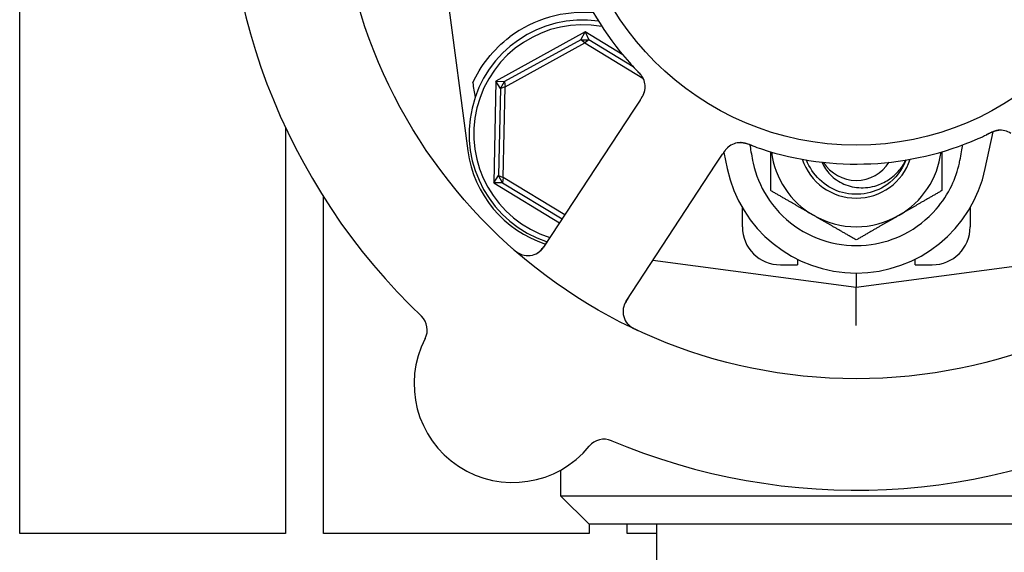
# Model space of a CAD drawing. Header units: inches. Extents: x 24 to 1128, y -69 to 748.
# Tile 650 of 656: x 765.67 to 768.92, y 640.78 to 642.53. Entities that reach past the tile are written whole.
import ezdxf

# ---------------------------------------------------------------- set-up
doc = ezdxf.new("R2010")
doc.units = ezdxf.units.IN
doc.header["$LTSCALE"] = 32
doc.header["$MEASUREMENT"] = 0
doc.layers.add('Visible (ANSI)', color=7, linetype='Continuous', lineweight=30)

msp = doc.modelspace()

# ---------------------------------------------------------------- linework, layer by layer
at = {"layer": 'Visible (ANSI)'}
for p, q in [((765.67313, 640.83853), (765.67313, 643.74478)), ((767.03927, 642.92425), (767.14908, 642.09937)), ((767.53478, 642.49155), (767.24081, 642.32968)), ((767.52072, 642.46597), (767.53478, 642.49155)), ((767.53478, 642.49155), (767.54778, 642.46542)), ((767.65954, 642.4161), (767.53478, 642.49155)), ((767.52072, 642.46597), (767.26994, 642.32788)), ((767.27169, 642.31101), (767.53405, 642.45547)), ((767.52072, 642.46597), (767.54778, 642.46542)), ((767.53405, 642.45547), (767.52072, 642.46597)), ((767.54778, 642.46542), (767.53405, 642.45547)), ((767.53405, 642.45547), (767.72541, 642.33975)), ((767.69369, 642.37719), (767.54778, 642.46542)), ((767.24081, 642.32968), (767.23401, 641.99416)), ((767.24081, 642.32968), (767.26994, 642.32788)), ((767.25593, 642.30472), (767.24081, 642.32968)), ((767.25593, 642.30472), (767.26994, 642.32788)), ((767.27169, 642.31101), (767.25593, 642.30472)), ((767.26562, 642.01157), (767.27169, 642.31101)), ((767.26994, 642.32788), (767.27169, 642.31101)), ((767.25593, 642.30472), (767.25013, 642.01849)), ((767.71608, 642.26685), (767.69421, 642.2335)), ((767.69421, 642.2335), (767.39843, 641.78251)), ((766.54813, 642.1775), (766.54813, 640.83853)), ((768.85289, 642.04148), (768.87833, 642.1622)), ((767.96597, 642.05527), (767.98786, 642.08864)), ((767.99185, 642.09468), (768.00306, 642.04148)), ((767.6702, 641.60428), (767.96597, 642.05527)), ((767.23401, 641.99416), (767.25013, 642.01849)), ((767.25013, 642.01849), (767.26562, 642.01157)), ((767.26319, 641.99478), (767.25013, 642.01849)), ((767.26319, 641.99478), (767.23401, 641.99416)), ((767.23401, 641.99416), (767.45113, 641.86287)), ((767.26562, 642.01157), (767.26319, 641.99478)), ((767.26319, 641.99478), (767.45971, 641.87594)), ((767.46828, 641.88902), (767.26562, 642.01157)), ((766.67313, 640.83853), (766.67313, 641.94871)), ((768.05298, 641.84885), (768.05298, 641.91206)), ((768.80298, 641.91206), (768.80298, 641.84885)), ((768.42798, 641.64978), (769.25916, 641.76043)), ((767.75849, 641.7389), (768.42798, 641.64978)), ((768.23423, 641.7424), (768.23423, 641.72385)), ((768.62173, 641.72385), (768.62173, 641.7424)), ((768.17798, 641.72385), (768.23423, 641.72385)), ((768.42798, 641.69678), (768.42798, 641.64978)), ((768.62173, 641.72385), (768.67798, 641.72385)), ((768.42798, 641.52368), (768.42798, 641.64978)), ((767.45423, 641.04698), (767.45423, 640.96228)), ((767.45423, 640.96228), (769.40173, 640.96228)), ((767.54798, 640.86853), (767.45423, 640.96228)), ((769.30798, 640.86853), (767.54798, 640.86853)), ((767.54813, 640.86853), (767.54813, 640.83853)), ((767.67313, 640.83853), (767.67313, 640.86853)), ((767.77048, 640.86853), (767.77048, 639.09353)), ((766.54813, 640.83853), (765.67313, 640.83853)), ((767.54813, 640.83853), (766.67313, 640.83853)), ((767.77048, 640.83853), (767.67313, 640.83853))]:
    msp.add_line(p, q, dxfattribs=at)
for radius in [1.7075, 0.9375]:
    msp.add_circle((768.42798, 643.05603), radius, dxfattribs=at)
for centre, radius, start, end in [((768.42798, 643.05603), 2.075, 174.99965, 226.48395), ((768.42798, 643.05603), 1, 179.83299, 221.65061), ((767.52798, 642.15603), 0.4, 85.00108, 127.02739), ((767.52798, 642.15603), 0.375, 82.17396, 251.65611), ((767.52798, 642.15603), 0.35938, 80.02465, 252.32065), ((767.67036, 642.3111), 0.0625, 344.31583, 24.22862), ((768.90233, 642.10529), 0.0625, 56.31583, 96.22862), ((768.04665, 642.06432), 0.0625, 89.2706, 130.30345), ((768.42798, 643.05603), 1, 251.83299, 293.65061), ((767.5208, 642.14885), 0.375, 187.58266, 251.98149), ((768.42798, 642.13103), 0.2815, 187.18473, 240), ((768.42798, 642.13103), 0.2815, 300, 352.81527), ((768.42798, 642.13103), 0.18733, 198.38115, 341.61885), ((768.42798, 642.13103), 0.12866, 212.48137, 327.51863), ((768.42798, 642.13103), 0.12866, 212.48137, 327.51863), ((768.42798, 642.13103), 0.43425, 191.9007, 348.0993), ((768.42798, 642.13103), 0.2815, 240, 300), ((768.17798, 641.84885), 0.125, 180, 270), ((768.67798, 641.84885), 0.125, 270, 0), ((767.34617, 641.81679), 0.0625, 228.88035, 326.7418), ((767.72246, 641.57), 0.0625, 146.7418, 244.60325), ((766.95266, 641.50931), 0.0625, 332.66113, 46.3534), ((767.29687, 641.33135), 0.325, 152.66113, 320.82247), ((768.42798, 643.05603), 2.075, 246.99965, 298.48395), ((767.59726, 641.08656), 0.0625, 67.1302, 140.82247)]:
    msp.add_arc(centre, radius, start, end, dxfattribs=at)
msp.add_ellipse((766.93002, 645.16586), major_axis=(0.57653, -4.33091), ratio=0.0429148, start_param=5.4224411, end_param=5.4369311, dxfattribs=at)
for points, knots in [([(767.1649, 642.32389), (767.1768, 642.34963), (767.19339, 642.37783), (767.23514, 642.43056), (767.26025, 642.45512), (767.2871, 642.47537)], [0.44734115, 0.44734115, 0.44734115, 0.44734115, 0.70623872, 0.70623872, 0.9622765, 0.9622765, 0.9622765, 0.9622765]), ([(767.68077, 642.39144), (767.68715, 642.38427), (767.69524, 642.37544), (767.70197, 642.36834), (767.7035, 642.36672), (767.70492, 642.36524), (767.7062, 642.3639)], [0, 0, 0, 0, 0.41999651, 0.41999651, 0.41999651, 0.51583384, 0.51583384, 0.51583384, 0.51583384]), ([(767.72967, 642.3308), (767.72949, 642.3313), (767.7293, 642.33182), (767.72873, 642.33324), (767.72832, 642.33421), (767.72756, 642.3358), (767.72735, 642.33622), (767.7265, 642.33788), (767.72571, 642.33929), (767.72388, 642.34225), (767.72292, 642.34371), (767.72101, 642.3464), (767.72016, 642.34756), (767.71767, 642.3508), (767.71584, 642.35304), (767.71232, 642.35714), (767.71064, 642.35903), (767.70674, 642.3633), (767.70451, 642.36566), (767.70174, 642.36858), (767.70121, 642.36915), (767.70067, 642.36972)], [0.13529989, 0.13529989, 0.13529989, 0.13529989, 0.15041637, 0.15041637, 0.17862377, 0.17862377, 0.18801437, 0.18801437, 0.21370501, 0.21370501, 0.23365387, 0.23365387, 0.24706173, 0.24706173, 0.26969876, 0.26969876, 0.28871805, 0.28871805, 0.31389266, 0.31389266, 0.3199487, 0.3199487, 0.3199487, 0.3199487]), ([(767.72771, 642.33597), (767.72771, 642.33597), (767.72768, 642.33603), (767.72752, 642.33639), (767.72732, 642.33682), (767.72675, 642.338), (767.72634, 642.33881), (767.72498, 642.34128), (767.72387, 642.34311), (767.72162, 642.34636), (767.72062, 642.34771), (767.71871, 642.35013), (767.71786, 642.35117), (767.71556, 642.35389), (767.71402, 642.35561), (767.7108, 642.35911), (767.70907, 642.36091), (767.70703, 642.36304), (767.70665, 642.36344), (767.70626, 642.36384)], [0.07093315, 0.07093315, 0.07093315, 0.07093315, 0.07636583, 0.07636583, 0.08666451, 0.08666451, 0.09983228, 0.09983228, 0.12422953, 0.12422953, 0.14000404, 0.14000404, 0.15098747, 0.15098747, 0.16837574, 0.16837574, 0.18725582, 0.18725582, 0.19162474, 0.19162474, 0.19162474, 0.19162474]), ([(767.71617, 642.26699), (767.7167, 642.2678), (767.71724, 642.26863), (767.71828, 642.27022), (767.71879, 642.271), (767.72026, 642.27328), (767.72119, 642.27474), (767.72265, 642.27711), (767.72322, 642.27806), (767.72535, 642.28171), (767.72658, 642.28407), (767.72828, 642.28774), (767.72905, 642.28963), (767.73002, 642.2925), (767.73026, 642.2933), (767.7306, 642.29446), (767.73072, 642.29491), (767.73078, 642.29511), (767.73078, 642.29513), (767.73078, 642.29513)], [0, 0, 0, 0, 0.00805947, 0.00805947, 0.01607833, 0.01607833, 0.0318321, 0.0318321, 0.04288224, 0.04288224, 0.07619177, 0.07619177, 0.108399, 0.108399, 0.12047641, 0.12047641, 0.12953115, 0.12953115, 0.13163232, 0.13163232, 0.13163232, 0.13163232]), ([(767.7206, 642.27382), (767.72116, 642.27471), (767.72171, 642.27561), (767.72386, 642.27917), (767.7254, 642.28196), (767.72799, 642.28737), (767.72908, 642.29005), (767.73049, 642.29428), (767.73094, 642.29591), (767.73148, 642.29813), (767.73162, 642.2988), (767.73178, 642.29956), (767.7318, 642.2997), (767.73183, 642.29983)], [0.016833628, 0.016833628, 0.016833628, 0.016833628, 0.024996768, 0.024996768, 0.048690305, 0.048690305, 0.071674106, 0.071674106, 0.086017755, 0.086017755, 0.092484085, 0.092484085, 0.093980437, 0.093980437, 0.093980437, 0.093980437]), ([(768.82913, 642.14002), (768.83793, 642.14387), (768.84883, 642.14885), (768.85766, 642.15305), (768.85967, 642.15401), (768.86152, 642.15489), (768.86319, 642.1557)], [0, 0, 0, 0, 0.41999651, 0.41999651, 0.41999651, 0.51583384, 0.51583384, 0.51583384, 0.51583384]), ([(768.90193, 642.16779), (768.90139, 642.16778), (768.90084, 642.16775), (768.89931, 642.16766), (768.89826, 642.16756), (768.89651, 642.16733), (768.89605, 642.16726), (768.89421, 642.16696), (768.89263, 642.16665), (768.88925, 642.16582), (768.88756, 642.16536), (768.88441, 642.16438), (768.88305, 642.16392), (768.87919, 642.16256), (768.8765, 642.16151), (768.87151, 642.15943), (768.86919, 642.15841), (768.86393, 642.15603), (768.86099, 642.15463), (768.85736, 642.15291), (768.85665, 642.15257), (768.85595, 642.15224)], [0.13529987, 0.13529987, 0.13529987, 0.13529987, 0.15041628, 0.15041628, 0.17862374, 0.17862374, 0.18801436, 0.18801436, 0.213705, 0.213705, 0.23365386, 0.23365386, 0.24706171, 0.24706171, 0.26969874, 0.26969874, 0.28871803, 0.28871803, 0.31389263, 0.31389263, 0.31994869, 0.31994869, 0.31994869, 0.31994869]), ([(768.8964, 642.16752), (768.8964, 642.16752), (768.89633, 642.16752), (768.89594, 642.16747), (768.89547, 642.16742), (768.89417, 642.16724), (768.89328, 642.1671), (768.8905, 642.16657), (768.88842, 642.16608), (768.88464, 642.16494), (768.88304, 642.16441), (768.88015, 642.16334), (768.8789, 642.16286), (768.87561, 642.16151), (768.87349, 642.16058), (768.86917, 642.15859), (768.86692, 642.15751), (768.86426, 642.15622), (768.86377, 642.15598), (768.86327, 642.15574)], [0.07093315, 0.07093315, 0.07093315, 0.07093315, 0.07636582, 0.07636582, 0.08666451, 0.08666451, 0.09983227, 0.09983227, 0.12422951, 0.12422951, 0.14000403, 0.14000403, 0.15098746, 0.15098746, 0.16837573, 0.16837573, 0.18725581, 0.18725581, 0.19162474, 0.19162474, 0.19162474, 0.19162474]), ([(768.0119, 642.11626), (768.01166, 642.1161), (768.01141, 642.11593), (768.01047, 642.11526), (768.00973, 642.11471), (768.00765, 642.11308), (768.00628, 642.11191), (768.00238, 642.10826), (767.99986, 642.10547), (767.99565, 642.10014), (767.99385, 642.09762), (767.99219, 642.09518)], [0.094581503, 0.094581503, 0.094581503, 0.094581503, 0.09763667, 0.09763667, 0.105884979, 0.105884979, 0.120706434, 0.120706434, 0.149461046, 0.149461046, 0.17255876, 0.17255876, 0.17255876, 0.17255876]), ([(768.0883, 642.11549), (768.08523, 642.1166), (768.08218, 642.11771), (768.07654, 642.11969), (768.07395, 642.12056), (768.06909, 642.12211), (768.06678, 642.12279), (768.06298, 642.12383), (768.06142, 642.12423), (768.05798, 642.12504), (768.05619, 642.12541), (768.05296, 642.12598), (768.05153, 642.12618), (768.04824, 642.12655), (768.04659, 642.12664), (768.0437, 642.12669), (768.04239, 642.12665), (768.04129, 642.12659)], [0, 0, 0, 0, 0.02532917, 0.02532917, 0.0459278, 0.0459278, 0.06431611, 0.06431611, 0.0780154, 0.0780154, 0.09688899, 0.09688899, 0.11755371, 0.11755371, 0.15067697, 0.15067697, 0.17984281, 0.17984281, 0.17984281, 0.17984281]), ([(768.08068, 642.11828), (768.07983, 642.11859), (768.07899, 642.1189), (768.07729, 642.11953), (768.07643, 642.11985), (768.07328, 642.12099), (768.07092, 642.12182), (768.06626, 642.12334), (768.0639, 642.12403), (768.06032, 642.12497), (768.05897, 642.12529), (768.0558, 642.12595), (768.0541, 642.12623), (768.05148, 642.12656), (768.05044, 642.12665), (768.04842, 642.12679), (768.04744, 642.12681), (768.04672, 642.12683), (768.04659, 642.12683), (768.04659, 642.12683)], [0, 0, 0, 0, 0.00712604, 0.00712604, 0.01419238, 0.01419238, 0.03284312, 0.03284312, 0.05207098, 0.05207098, 0.06472354, 0.06472354, 0.08419423, 0.08419423, 0.09866358, 0.09866358, 0.11516786, 0.11516786, 0.12167905, 0.12167905, 0.12167905, 0.12167905]), ([(768.07762, 642.11931), (768.0787, 642.11184), (768.07988, 642.10439), (768.08283, 642.08724), (768.08467, 642.07757), (768.08728, 642.06511), (768.08788, 642.0623), (768.0885, 642.05949)], [0.1231004, 0.1231004, 0.1231004, 0.1231004, 0.18059107, 0.18059107, 0.25560221, 0.25560221, 0.27753231, 0.27753231, 0.27753231, 0.27753231]), ([(768.08069, 642.11827), (768.08818, 642.11551), (768.09882, 642.1117), (768.10823, 642.10853), (768.11098, 642.1076), (768.11365, 642.10671), (768.11619, 642.10588)], [0.48416631, 0.48416631, 0.48416631, 0.48416631, 0.88318571, 0.88318571, 0.88318571, 1, 1, 1, 1]), ([(768.76745, 642.05949), (768.76807, 642.06228), (768.76867, 642.06507), (768.77127, 642.07754), (768.77312, 642.08723), (768.77608, 642.10444), (768.77727, 642.11192), (768.77835, 642.11942)], [0.04807073, 0.04807073, 0.04807073, 0.04807073, 0.06985523, 0.06985523, 0.14510353, 0.14510353, 0.20287692, 0.20287692, 0.20287692, 0.20287692]), ([(768.00698, 642.11262), (768.00698, 642.11262), (768.00697, 642.11261), (768.00695, 642.11259), (768.00689, 642.11255), (768.00664, 642.11234), (768.0064, 642.11213), (768.00528, 642.11117), (768.00384, 642.10985), (768.00195, 642.10788), (768.00147, 642.10737), (767.99891, 642.10451), (767.99683, 642.10185), (767.99341, 642.09699), (767.99237, 642.09545), (767.99075, 642.09303), (767.99019, 642.09218), (767.98905, 642.09046), (767.98847, 642.08957), (767.98789, 642.08869)], [0.05598665, 0.05598665, 0.05598665, 0.05598665, 0.056873, 0.056873, 0.06006969, 0.06006969, 0.06858048, 0.06858048, 0.09786866, 0.09786866, 0.10758076, 0.10758076, 0.14991048, 0.14991048, 0.16694481, 0.16694481, 0.17567446, 0.17567446, 0.18444701, 0.18444701, 0.18444701, 0.18444701]), ([(768.0885, 642.05949), (768.09703, 642.02071), (768.1122, 641.98366), (768.1573, 641.91185), (768.18845, 641.87877), (768.26183, 641.82621), (768.30342, 641.8073), (768.38991, 641.78679), (768.43389, 641.78477), (768.51485, 641.79628), (768.55147, 641.8078), (768.62571, 641.84538), (768.6616, 641.87337), (768.7116, 641.93111), (768.72879, 641.95742), (768.75338, 642.00927), (768.76185, 642.03403), (768.76745, 642.05949)], [0.0387673, 0.0387673, 0.0387673, 0.0387673, 0.3419099, 0.3419099, 0.6849077, 0.6849077, 1.029663, 1.029663, 1.3621369, 1.3621369, 1.6526244, 1.6526244, 1.9961754, 1.9961754, 2.2345824, 2.2345824, 2.4334495, 2.4334495, 2.4334495, 2.4334495]), ([(768.59157, 642.06967), (768.57914, 642.037), (768.55716, 642.00791), (768.52853, 641.98781), (768.48414, 641.95663), (768.42482, 641.94784), (768.37329, 641.96479), (768.32375, 641.98109), (768.28255, 642.0208), (768.26414, 642.06955)], [0.3590141, 0.3590141, 0.3590141, 0.3590141, 0.9586618, 0.9586618, 0.9586618, 1.888606, 1.888606, 1.888606, 2.7825786, 2.7825786, 2.7825786, 2.7825786]), ([(768.31496, 642.06244), (768.32144, 642.0472), (768.33074, 642.03332), (768.35512, 642.00821), (768.37046, 641.9977), (768.40511, 641.9826), (768.42423, 641.97849), (768.46394, 641.97762), (768.48415, 641.98124), (768.51758, 641.9941), (768.53113, 642.00171), (768.55612, 642.02079), (768.56734, 642.03226), (768.57681, 642.04512)], [0.00667477, 0.00667477, 0.00667477, 0.00667477, 0.13293721, 0.13293721, 0.27303158, 0.27303158, 0.42028212, 0.42028212, 0.57468721, 0.57468721, 0.69201491, 0.69201491, 0.81309505, 0.81309505, 0.81309505, 0.81309505]), ([(767.37628, 641.76202), (767.37686, 641.76235), (767.37758, 641.76278), (767.38043, 641.76459), (767.38246, 641.76604), (767.38767, 641.77056), (767.39073, 641.77363), (767.39614, 641.78002), (767.39854, 641.78317), (767.40193, 641.78799), (767.40293, 641.78945), (767.4051, 641.79268), (767.40627, 641.79447), (767.40743, 641.79624)], [0.11682073, 0.11682073, 0.11682073, 0.11682073, 0.13209763, 0.13209763, 0.17640845, 0.17640845, 0.22121697, 0.22121697, 0.25582457, 0.25582457, 0.27005755, 0.27005755, 0.2865375, 0.2865375, 0.2865375, 0.2865375]), ([(767.29432, 641.77917), (767.29492, 641.77863), (767.29553, 641.77809), (767.2981, 641.77583), (767.30015, 641.77406), (767.30404, 641.7709), (767.30585, 641.76948), (767.3099, 641.76651), (767.31219, 641.76494), (767.31595, 641.76259), (767.31752, 641.76169), (767.32052, 641.76009), (767.32196, 641.7594), (767.32485, 641.75814), (767.3263, 641.75759), (767.32809, 641.75698), (767.32862, 641.75681), (767.32905, 641.75668)], [0, 0, 0, 0, 0.00673636, 0.00673636, 0.02806078, 0.02806078, 0.0453371, 0.0453371, 0.06652159, 0.06652159, 0.08352225, 0.08352225, 0.10158901, 0.10158901, 0.12223493, 0.12223493, 0.13206643, 0.13206643, 0.13206643, 0.13206643]), ([(767.67924, 641.61806), (767.6789, 641.61755), (767.67856, 641.61703), (767.67744, 641.61532), (767.67667, 641.61413), (767.67301, 641.60844), (767.67034, 641.60399), (767.66655, 641.59674), (767.66514, 641.59363), (767.66206, 641.58562), (767.66089, 641.58056), (767.66037, 641.57701), (767.66032, 641.57666), (767.66029, 641.57635)], [0, 0, 0, 0, 0.00480624, 0.00480624, 0.01589597, 0.01589597, 0.05833406, 0.05833406, 0.09384639, 0.09384639, 0.15340885, 0.15340885, 0.16065924, 0.16065924, 0.16065924, 0.16065924]), ([(767.67423, 641.53026), (767.6746, 641.52983), (767.67507, 641.52929), (767.67677, 641.52746), (767.67818, 641.52606), (767.68126, 641.52341), (767.68267, 641.52228), (767.6862, 641.51969), (767.68846, 641.51817), (767.69284, 641.51548), (767.69498, 641.51426), (767.69947, 641.51185), (767.70187, 641.51065), (767.70567, 641.50883), (767.70712, 641.50815), (767.7086, 641.50747)], [0.10313051, 0.10313051, 0.10313051, 0.10313051, 0.11603194, 0.11603194, 0.14472132, 0.14472132, 0.16305353, 0.16305353, 0.18481803, 0.18481803, 0.20320409, 0.20320409, 0.22373688, 0.22373688, 0.23709216, 0.23709216, 0.23709216, 0.23709216])]:
    msp.add_open_spline(points, degree=3, knots=knots, dxfattribs=at)
for points, weights in [([(768.14648, 641.96851), (768.14648, 642.03684), (768.14648, 642.09647)], [1, 1.02953838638, 1.01310023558]), ([(768.70948, 642.09647), (768.70948, 642.03684), (768.70948, 641.96851)], [1.01310023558, 1.02953838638, 1]), ([(768.28723, 641.88724), (768.2219, 641.92496), (768.14648, 641.96851)], [1, 1.0379548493, 1]), ([(768.70948, 641.96851), (768.63405, 641.92496), (768.56873, 641.88724)], [1, 1.0379548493, 1]), ([(768.42798, 641.80598), (768.35255, 641.84953), (768.28723, 641.88724)], [1, 1.0379548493, 1]), ([(768.56873, 641.88724), (768.5034, 641.84953), (768.42798, 641.80598)], [1, 1.0379548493, 1])]:
    msp.add_rational_spline(points, weights, degree=2, dxfattribs=at)
msp.add_open_spline([(768.57681, 642.04512), (768.58075, 642.05048), (768.5858, 642.05863), (768.59041, 642.06931)], degree=3, dxfattribs=at)

doc.saveas('drawing.dxf')
